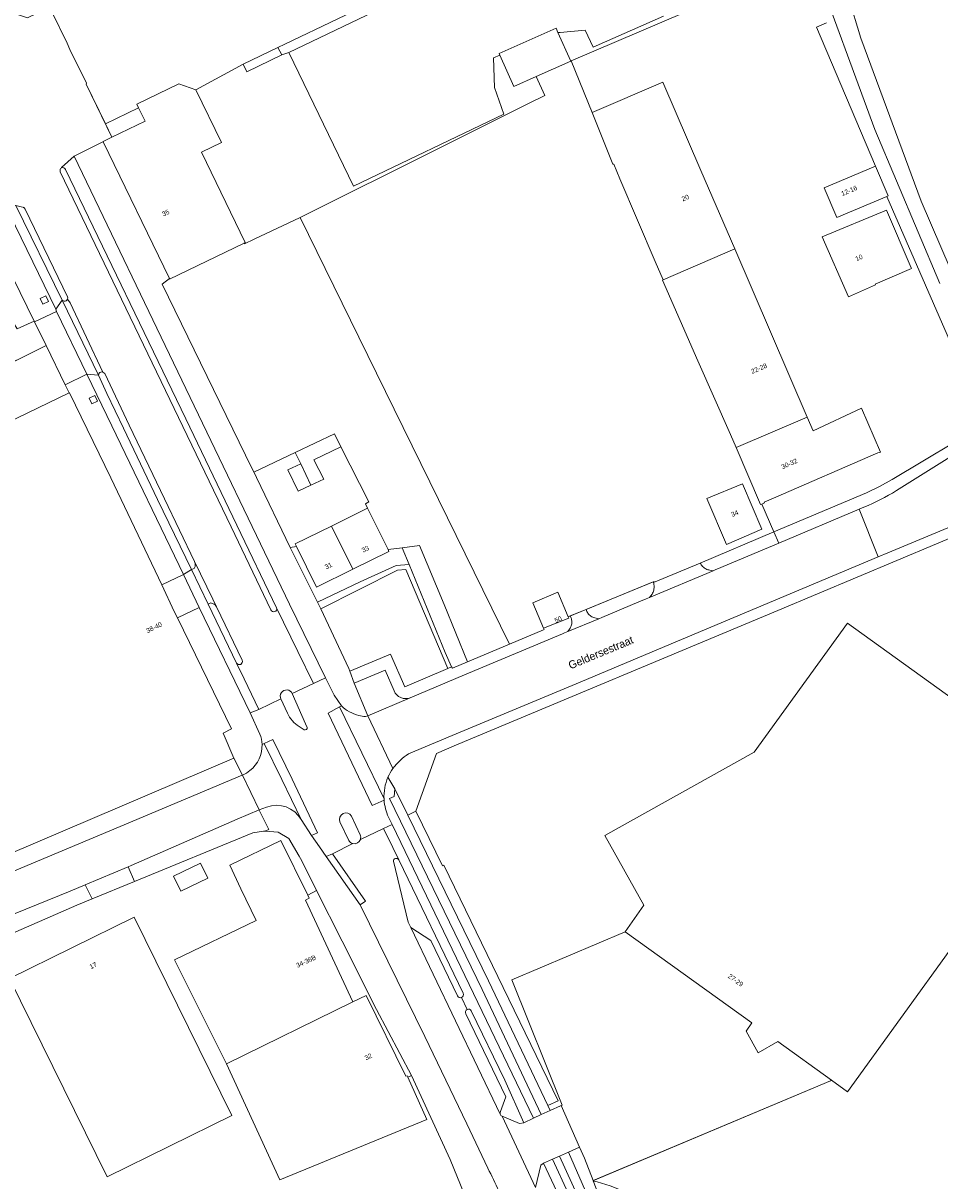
# Model space of a CAD drawing. Header units: metres. Extents: x 151448 to 154749, y 463108 to 465296.
# Tile 308 of 449: x 154155 to 154300, y 463706 to 463890. Entities that reach past the tile are written whole.
import ezdxf
from ezdxf.enums import TextEntityAlignment as Align

# ---------------------------------------------------------------- set-up
doc = ezdxf.new("R2010")
doc.units = ezdxf.units.M
for name, color, linetype, lineweight in [('B-PV-GK-BESCHOEIING-G', 253, 'Continuous', 9), ('B-PV-GR-GROENVOORZIENING-GV', 253, 'Continuous', 9), ('B-PV-IE-TERREINAFSCHEIDING_KUNSTMATIG_HEKWERK-G', 253, 'Continuous', 9), ('B-PV-IE-TERREINAFSCHEIDING_KUNSTMATIG_MUUR-G', 253, 'Continuous', 9), ('B-PV-OG-BEBOUWING-GV', 1, 'Continuous', 9), ('B-PV-OG-BEBOUWING-T18', 2, 'Continuous', 9), ('B-PV-OG-TERREIN_BEGROEID-GV', 253, 'Continuous', 9), ('B-PV-OG-TERREIN_ERF-GV', 253, 'Continuous', 9), ('B-PV-OG-TERREIN_OEVER-GV', 253, 'Continuous', 9), ('B-PV-OG-TOPOGRAFIE-T18', 2, 'Continuous', 9), ('B-PV-OG-WATER-GV', 253, 'Continuous', 9), ('B-PV-VH-OPENVERHARDING_BETONSTRAATSTEEN-GV', 253, 'Continuous', 9), ('B-PV-VH-OPENVERHARDING_STRAATBAKSTEEN-GV', 253, 'Continuous', 9), ('B-PV-VH-OPENVERHARDING_TEGEL-GV', 253, 'Continuous', 9)]:
    doc.layers.add(name, color=color, linetype=linetype, lineweight=lineweight)
doc.styles.add('Drong', font='txt', dxfattribs={"height": 1.8})

msp = doc.modelspace()

# ---------------------------------------------------------------- linework, layer by layer
at = {"layer": 'B-PV-GK-BESCHOEIING-G', "flags": 128}
msp.add_lwpolyline([(154272.089, 464000), (154272.312, 463972.512), (154272.73, 463963.856), (154273.108, 463953.857), (154273.318, 463949.483), (154274.898, 463936.959), (154277.175, 463924.136), (154279.14, 463915.855), (154281.25, 463908.772), (154284.059, 463900.593), (154287.977, 463887.625), (154297.504, 463861.743), (154303.764, 463847.234), (154308.259, 463840.657)], dxfattribs=at)
at = {"layer": 'B-PV-GR-GROENVOORZIENING-GV', "flags": 128}
for points in [[(154157.765, 463846.298), (154158.199, 463845.397), (154159.1, 463845.831), (154158.666, 463846.732)], [(154165.526, 463830.46), (154165.959, 463829.559), (154166.86, 463829.993), (154166.427, 463830.894)]]:
    msp.add_lwpolyline(points, close=True, dxfattribs=at)
at = {"layer": 'B-PV-IE-TERREINAFSCHEIDING_KUNSTMATIG_HEKWERK-G', "flags": 128}
for points in [[(154169.125, 463871.887), (154165.053, 463880.313), (154165.1, 463880.464), (154162.473, 463885.806)], [(154130.602, 463824.892), (154158.693, 463838.836)], [(154209.7, 463813.025), (154209.348, 463813.736), (154209.878, 463814.002), (154205.463, 463822.747)], [(154191.65, 463818.736), (154198.203, 463821.849)], [(154283.127, 463722.148), (154245.434, 463706.252)]]:
    msp.add_lwpolyline(points, dxfattribs=at)
at = {"layer": 'B-PV-IE-TERREINAFSCHEIDING_KUNSTMATIG_HEKWERK-G'}
msp.add_lwpolyline([(154255.357, 463700.83, 0.1477362), (154245.434, 463706.252)], format="xyb", dxfattribs=at)
at = {"layer": 'B-PV-IE-TERREINAFSCHEIDING_KUNSTMATIG_MUUR-G', "flags": 128}
msp.add_lwpolyline([(154255.149, 463801.378), (154241.531, 463795.772)], dxfattribs=at)
at = {"layer": 'B-PV-OG-BEBOUWING-GV', "flags": 128}
for points in [[(154239.909, 463888.508), (154239.606, 463889.19), (154230.563, 463885.174), (154230.662, 463884.952), (154232.886, 463879.942), (154236.471, 463881.534), (154241.929, 463883.958)], [(154132.863, 463862.262), (154129.355, 463869.34), (154128.897, 463870.306), (154128.323, 463871.517), (154122.857, 463882.623), (154122.553, 463883.24), (154089.525, 463867.374), (154089.491, 463867.358), (154089.779, 463866.751), (154107.797, 463828.748), (154111.124, 463821.894), (154127.827, 463830.001), (154144.46, 463838.075), (154144.305, 463838.421), (154153.419, 463842.6), (154154.085, 463841.464), (154156.81, 463842.703), (154149.03, 463858.532), (154137.493, 463852.919), (154136.637, 463854.647)], [(154182.444, 463879.438), (154179.76, 463880.374), (154173.088, 463877.15), (154173.379, 463876.547), (154174.393, 463874.449), (154169.118, 463871.901), (154167.739, 463871.234), (154167.763, 463871.185), (154178.256, 463849.467), (154178.298, 463849.381), (154190.135, 463855.095), (154190.302, 463855.176), (154183.365, 463869.535), (154186.513, 463871.065)], [(154256.571, 463849.248), (154267.945, 463854.212), (154262.584, 463866.647), (154256.557, 463880.626), (154245.314, 463875.815), (154248.611, 463867.623), (154248.773, 463867.65), (154249.746, 463865.298), (154255.338, 463852.162)], [(154284.154, 463859.144), (154292.059, 463862.494), (154292.281, 463862.588), (154290.276, 463867.319), (154282.149, 463863.875)], [(154290.275, 463848.461), (154290.217, 463848.598), (154295.972, 463851.05), (154295.924, 463851.163), (154292.007, 463860.326), (154281.844, 463856.111), (154286.005, 463846.584)], [(154256.571, 463849.248), (154256.508, 463849.22), (154262.071, 463836.42), (154267.264, 463824.728), (154268.162, 463822.641), (154279.423, 463827.487), (154267.945, 463854.212)], [(154162.351, 463831.323), (154134.14, 463817.654), (154137.867, 463810.004), (154120.997, 463801.923), (154140.77, 463760.646), (154140.456, 463760.491), (154143.56, 463754.18), (154188.459, 463773.346), (154186.782, 463777.307), (154188.103, 463777.981), (154179.539, 463795.6), (154179.031, 463796.645), (154177.043, 463800.833), (154168.965, 463817.849), (154162.413, 463831.353)], [(154279.423, 463827.487), (154268.162, 463822.641), (154272.053, 463813.599), (154272.263, 463813.682), (154272.697, 463813.853), (154272.638, 463814), (154274.096, 463814.633), (154290.674, 463821.799), (154290.951, 463821.88), (154291.075, 463821.931), (154288.047, 463828.892), (154280.368, 463825.286)], [(154199.093, 463820.039), (154200.71, 463816.678), (154202.737, 463817.637), (154201.169, 463820.715), (154205.463, 463822.747), (154204.46, 463824.82), (154198.203, 463821.849)], [(154199.093, 463820.039), (154197.046, 463819.09), (154198.682, 463815.718), (154200.71, 463816.678)], [(154266.646, 463807.275), (154272.27, 463809.674), (154269.197, 463816.878), (154263.536, 463814.568)], [(154207.35, 463803.329), (154213.097, 463806.164), (154212.96, 463806.441), (154212.227, 463807.92), (154209.7, 463813.025), (154203.963, 463810.184)], [(154203.963, 463810.184), (154198.226, 463807.343), (154198.414, 463806.963), (154201.604, 463800.494), (154207.35, 463803.329)], [(154241.531, 463795.772), (154239.868, 463799.663), (154235.922, 463798.015), (154237.63, 463794), (154241.624, 463795.555)], [(154283.292, 463722.218), (154285.86, 463720.366), (154311.041, 463755.308), (154313.842, 463753.289), (154313.768, 463753.186), (154310.902, 463749.159), (154324.387, 463739.481), (154331.037, 463748.75), (154331.241, 463749.004), (154331.77, 463751.362), (154330.066, 463752.589), (154333.661, 463757.579), (154319.868, 463767.517), (154321.154, 463769.302), (154285.818, 463794.774), (154271.044, 463774.311), (154247.335, 463761.065), (154253.547, 463750.01), (154250.556, 463745.795), (154270.644, 463731.326), (154269.744, 463730.03), (154271.649, 463726.587), (154274.784, 463728.352)], [(154187.296, 463724.83), (154207.34, 463734.652), (154199.824, 463750.804), (154200.443, 463751.097), (154200.202, 463751.587), (154195.93, 463760.29), (154187.819, 463756.329), (154189.605, 463752.614), (154192.027, 463747.577), (154179.091, 463741.307), (154187.053, 463725.36)], [(154183.182, 463756.685), (154178.918, 463754.628), (154180.084, 463752.212), (154184.348, 463754.27)], [(154168.377, 463706.873), (154188.156, 463716.602), (154172.675, 463748.076), (154152.896, 463738.348)], [(154216.083, 463722.688), (154215.975, 463722.929), (154215.791, 463722.852), (154209.5, 463735.651), (154207.34, 463734.652), (154187.296, 463724.83), (154195.758, 463706.393), (154219.096, 463715.989)]]:
    msp.add_lwpolyline(points, close=True, dxfattribs=at)
at = {"layer": 'B-PV-OG-TERREIN_BEGROEID-GV', "flags": 128}
for points in [[(154300.49, 463848.659), (154290.184, 463873.135), (154280.158, 463900.366)], [(154256.665, 463891.098), (154245.477, 463886.2), (154244.246, 463888.88), (154240.249, 463888.537), (154239.909, 463888.508), (154241.929, 463883.958), (154242.019, 463884.002), (154278.35, 463899.558)], [(154282.524, 463890.056), (154280.94, 463889.351), (154290.276, 463867.319), (154292.281, 463862.588), (154292.059, 463862.494), (154307.786, 463826.48)], [(154195.275, 463797.199), (154188.977, 463810.334), (154180.857, 463827.215), (154161.773, 463866.799)], [(154160.949, 463866.423), (154188.07, 463810.049), (154194.375, 463796.883)], [(154154.942, 463860.817), (154153.916, 463861.081), (154161.251, 463846.035)], [(154162.111, 463846.568), (154155.369, 463860.495)], [(154167.014, 463834.153), (154168.306, 463831.24), (154170.995, 463825.726), (154176.394, 463814.397), (154181.777, 463803.267), (154182.191, 463803.45), (154182.325, 463803.764)], [(154182.245, 463804.578), (154177.501, 463814.485), (154171.884, 463826.204), (154167.997, 463834.392)], [(154185.196, 463797.862), (154184.823, 463797.972), (154184.428, 463797.765), (154188.921, 463788.441)], [(154189.787, 463788.872), (154185.727, 463797.363)], [(154213.799, 463756.972), (154216.141, 463747.324), (154216.544, 463746.444), (154219.725, 463744.414), (154223.949, 463735.598)], [(154224.856, 463736.024), (154214.636, 463757.206)], [(154225.291, 463732.769), (154231.658, 463719.599), (154230.78, 463717.244)], [(154231.028, 463716.51), (154233.801, 463715.368), (154234.511, 463715.441), (154231.451, 463722.214), (154226.16, 463733.249)], [(154244.329, 463687.097), (154247.701, 463685.791), (154247.825, 463685.84), (154245.763, 463690.856), (154243.791, 463695.515), (154240.151, 463703.648), (154237.63, 463709.044), (154237.54, 463709.003), (154237.187, 463708.761), (154236.328, 463705.187)]]:
    msp.add_lwpolyline(points, dxfattribs=at)
at = {"layer": 'B-PV-OG-TERREIN_BEGROEID-GV'}
for points in [[(154160.915, 463866.747, 0.0788416), (154160.904, 463866.582)], [(154160.997, 463866.929, 0.0895414), (154160.915, 463866.747)], [(154161.135, 463867.072, 0.0961186), (154160.997, 463866.929)], [(154161.488, 463867.058, 0.209639), (154161.135, 463867.072)], [(154161.773, 463866.799, 0.2059394), (154161.488, 463867.058)], [(154160.904, 463866.582, 0.0806429), (154160.949, 463866.423)], [(154155.161, 463860.724, 0.0785336), (154155.056, 463860.782)], [(154155.277, 463860.62, 0.063944), (154155.161, 463860.724)], [(154155.369, 463860.495, 0.0682492), (154155.277, 463860.62)], [(154162.098, 463846.21, 0.1759486), (154162.111, 463846.568)], [(154161.251, 463846.035, 0.1764248), (154161.541, 463845.878)], [(154161.541, 463845.878, 0.172635), (154161.865, 463845.938)], [(154161.865, 463845.938, 0.1801938), (154162.098, 463846.21)], [(154167.116, 463834.44, 0.1671823), (154167.014, 463834.153)], [(154167.367, 463834.614, 0.1617352), (154167.116, 463834.44)], [(154167.718, 463834.605, 0.1566654), (154167.367, 463834.614)], [(154167.997, 463834.392, 0.1589496), (154167.718, 463834.605)], [(154182.325, 463803.764, 0.1474448), (154182.245, 463804.578)], [(154185.727, 463797.363, 0.1592507), (154185.196, 463797.862)], [(154194.375, 463796.883, 0.9688302), (154195.275, 463797.199)], [(154188.921, 463788.441, 0.9828934), (154189.787, 463788.872)], [(154214.636, 463757.206, 0.7763602), (154213.799, 463756.972)], [(154223.949, 463735.598, 0.4101874), (154224.608, 463735.344)], [(154224.608, 463735.344, 0.429178), (154224.856, 463736.024)], [(154225.499, 463733.448, 0.4155702), (154225.291, 463732.769)], [(154226.16, 463733.249, 0.4133497), (154225.499, 463733.448)], [(154230.78, 463717.244, 0.2194746), (154230.737, 463716.82)], [(154230.737, 463716.82, 0.2179108), (154231.028, 463716.51)]]:
    msp.add_lwpolyline(points, format="xyb", dxfattribs=at)
at = {"layer": 'B-PV-OG-TERREIN_BEGROEID-GV', "flags": 128}
for points in [[(154216.29, 463804.056), (154214.218, 463803.912), (154208.499, 463801.317), (154201.77, 463798.116), (154202.298, 463797.019), (154214.453, 463803.201), (154215.785, 463803.288), (154222.425, 463787.561), (154223.028, 463787.814), (154222.019, 463790.101)], [(154202.298, 463797.019), (154206.702, 463787.564), (154206.894, 463787.138), (154213.352, 463789.857), (154215.586, 463784.687), (154222.425, 463787.561), (154215.785, 463803.288), (154214.453, 463803.201)], [(154238.661, 463717.405), (154238.286, 463718.195), (154228.884, 463738.015), (154216.079, 463764.287), (154214.045, 463768.46), (154213.921, 463767.237), (154213.199, 463766.941), (154227.868, 463736.629), (154237.252, 463716.758)], [(154239.928, 463718.933), (154230.39, 463738.662), (154221.793, 463756.363), (154221.562, 463756.265), (154217.353, 463764.908), (154216.079, 463764.287), (154228.884, 463738.015), (154238.286, 463718.195)], [(154241.561, 463710.791), (154240.141, 463710.161), (154244.076, 463701.57), (154245.51, 463698.287), (154246.711, 463695.538), (154248.864, 463690.597), (154250.011, 463687.907), (154250.42, 463686.945), (154251.657, 463687.471), (154251.271, 463688.384), (154250.132, 463691.077), (154247.992, 463696.023), (154246.794, 463698.773)], [(154253.416, 463688.219), (154249.361, 463698.038), (154247.214, 463703.025), (154246.833, 463702.875), (154245.513, 463706.235), (154245.496, 463706.278), (154244.094, 463709.847), (154243.331, 463711.577), (154241.561, 463710.791), (154246.794, 463698.773), (154247.992, 463696.023), (154250.132, 463691.077), (154251.271, 463688.384), (154251.657, 463687.471)]]:
    msp.add_lwpolyline(points, close=True, dxfattribs=at)
at = {"layer": 'B-PV-OG-TERREIN_ERF-GV', "flags": 128}
for points in [[(154142.986, 463953.225), (154165.828, 463905.532), (154155.252, 463900.426), (154159.111, 463892.497), (154159.383, 463891.938), (154159.534, 463891.891), (154162.057, 463886.846), (154162.473, 463885.806), (154165.1, 463880.464), (154165.053, 463880.313), (154168.096, 463874.016), (154173.379, 463876.547)], [(154173.379, 463876.547), (154173.088, 463877.15), (154179.76, 463880.374), (154182.444, 463879.438), (154189.983, 463883.501), (154195.471, 463886.144), (154196.577, 463886.7), (154221.782, 463898.815)], [(154221.782, 463898.815), (154196.577, 463886.7), (154195.471, 463886.144), (154196.088, 463884.958), (154197.221, 463885.355), (154222.971, 463897.731), (154223.2, 463898.023), (154223.17, 463898.342)], [(154278.35, 463899.558), (154242.019, 463884.002), (154245.314, 463875.815), (154256.557, 463880.626), (154262.584, 463866.647), (154267.945, 463854.212), (154279.423, 463827.487), (154280.368, 463825.286), (154288.047, 463828.892), (154291.075, 463821.931), (154290.951, 463821.88), (154290.674, 463821.799), (154274.096, 463814.633), (154272.638, 463814), (154272.697, 463813.853), (154272.263, 463813.682), (154274.179, 463809.246), (154288.873, 463815.479), (154290.932, 463816.475), (154292.953, 463817.547), (154307.786, 463826.48), (154292.059, 463862.494), (154284.154, 463859.144), (154282.149, 463863.875), (154290.276, 463867.319), (154280.94, 463889.351), (154282.524, 463890.056)], [(154222.971, 463897.731), (154197.221, 463885.355), (154207.443, 463864.154), (154231.308, 463875.566), (154229.851, 463879.801), (154229.666, 463884.51), (154230.662, 463884.952), (154230.563, 463885.174), (154239.606, 463889.19), (154239.909, 463888.508), (154240.249, 463888.537), (154244.246, 463888.88), (154245.477, 463886.2), (154256.665, 463891.098)], [(154312.541, 463812.659), (154274.809, 463796.765), (154223.427, 463775.279), (154220.637, 463774.073), (154217.353, 463764.908), (154221.562, 463756.265), (154221.793, 463756.363), (154230.39, 463738.662), (154239.928, 463718.933), (154238.286, 463718.195), (154238.661, 463717.405), (154240.302, 463718.159), (154240.405, 463718.206), (154240.555, 463718.275), (154232.573, 463738.158), (154250.556, 463745.795), (154253.547, 463750.01), (154247.335, 463761.065), (154271.044, 463774.311), (154285.818, 463794.774), (154321.154, 463769.302)], [(154226.638, 463700.138), (154222.809, 463709.613), (154216.669, 463722.966), (154216.083, 463722.688), (154219.096, 463715.989), (154195.758, 463706.393), (154187.296, 463724.83), (154187.053, 463725.36), (154179.091, 463741.307), (154192.027, 463747.577), (154189.605, 463752.614), (154187.819, 463756.329), (154195.93, 463760.29), (154200.202, 463751.587), (154201.617, 463752.325), (154199.267, 463757.048), (154198.855, 463757.758), (154197.218, 463760.576), (154195.489, 463761.619), (154193.374, 463761.73), (154193.177, 463761.741), (154191.482, 463761.488), (154172.715, 463753.78), (154165.986, 463751.017), (154163.581, 463750.029), (154151.276, 463744.687)], [(154311.041, 463755.308), (154285.86, 463720.366), (154283.292, 463722.218), (154283.127, 463722.148), (154245.496, 463706.278), (154245.513, 463706.235)]]:
    msp.add_lwpolyline(points, dxfattribs=at)
for points in [[(154182.444, 463879.438), (154186.513, 463871.065), (154183.365, 463869.535), (154190.302, 463855.176), (154190.135, 463855.095), (154190.192, 463854.986), (154191.709, 463855.701), (154199.011, 463859.142), (154220.929, 463870.096), (154235.338, 463877.296), (154237.806, 463878.527), (154236.471, 463881.534), (154232.886, 463879.942), (154230.662, 463884.952), (154229.666, 463884.51), (154229.851, 463879.801), (154231.308, 463875.566), (154207.443, 463864.154), (154197.221, 463885.355), (154196.088, 463884.958), (154190.547, 463882.292), (154189.983, 463883.501)], [(154196.088, 463884.958), (154195.471, 463886.144), (154189.983, 463883.501), (154190.547, 463882.292)], [(154255.037, 463801.225), (154262.472, 463804.31), (154262.485, 463804.315), (154274.179, 463809.246), (154272.263, 463813.682), (154272.053, 463813.599), (154268.162, 463822.641), (154267.264, 463824.728), (154262.071, 463836.42), (154256.508, 463849.22), (154256.571, 463849.248), (154255.338, 463852.162), (154249.746, 463865.298), (154248.773, 463867.65), (154248.611, 463867.623), (154245.314, 463875.815), (154242.019, 463884.002), (154241.929, 463883.958), (154236.471, 463881.534), (154237.806, 463878.527), (154235.338, 463877.296), (154220.929, 463870.096), (154199.011, 463859.142), (154208.311, 463840.17), (154232.203, 463791.428), (154237.603, 463793.709), (154237.731, 463793.763), (154237.63, 463794), (154235.922, 463798.015), (154239.868, 463799.663), (154241.531, 463795.772), (154241.856, 463795.906), (154244.364, 463796.938), (154255.001, 463801.317)], [(154168.096, 463874.016), (154169.118, 463871.901), (154174.393, 463874.449), (154173.379, 463876.547)], [(154158.693, 463838.836), (154156.856, 463842.609), (154156.81, 463842.703), (154154.085, 463841.464), (154153.419, 463842.6), (154144.305, 463838.421), (154144.46, 463838.075), (154127.827, 463830.001), (154111.124, 463821.894), (154107.797, 463828.748), (154089.779, 463866.751), (154080.264, 463862.189), (154082.797, 463856.976), (154086.603, 463850.73), (154092.749, 463837.97), (154101.443, 463819.457), (154103.874, 463820.632), (154105.307, 463817.667), (154106.605, 463818.295), (154108.434, 463814.512), (154130.245, 463825.031), (154130.465, 463825.137), (154130.588, 463824.885)], [(154290.275, 463848.461), (154286.005, 463846.584), (154281.844, 463856.111), (154292.007, 463860.326), (154295.924, 463851.163), (154295.972, 463851.05), (154290.217, 463848.598)], [(154212.96, 463806.441), (154215.167, 463806.733), (154217.953, 463807.103), (154221.874, 463797.741), (154225.556, 463788.621), (154232.203, 463791.428), (154208.311, 463840.17), (154199.011, 463859.142), (154191.709, 463855.701), (154190.192, 463854.986), (154190.135, 463855.095), (154178.298, 463849.381), (154178.256, 463849.467), (154177.123, 463848.552), (154190.336, 463821.414), (154192.067, 463817.886), (154197.43, 463806.8), (154198.414, 463806.963), (154198.226, 463807.343), (154203.963, 463810.184), (154209.7, 463813.025), (154212.227, 463807.92)], [(154162.351, 463831.323), (154161.718, 463832.621), (154158.693, 463838.836), (154130.588, 463824.885), (154132.197, 463821.599), (154132.173, 463821.587), (154106.324, 463809.259), (154108.356, 463804.93), (154112.297, 463796.531), (154130.258, 463759.4), (154134.831, 463750.465), (154141.31, 463753.213), (154143.56, 463754.18), (154140.456, 463760.491), (154140.77, 463760.646), (154120.997, 463801.923), (154137.867, 463810.004), (154134.14, 463817.654)], [(154200.71, 463816.678), (154198.682, 463815.718), (154197.046, 463819.09), (154199.093, 463820.039), (154198.203, 463821.849), (154204.46, 463824.82), (154205.463, 463822.747), (154201.169, 463820.715), (154202.737, 463817.637)], [(154266.646, 463807.275), (154263.536, 463814.568), (154269.197, 463816.878), (154272.27, 463809.674)], [(154215.167, 463806.733), (154212.96, 463806.441), (154213.097, 463806.164), (154207.35, 463803.329), (154201.604, 463800.494), (154198.414, 463806.963), (154197.43, 463806.8), (154201.77, 463798.116), (154208.499, 463801.317), (154214.218, 463803.912), (154216.29, 463804.056)], [(154183.182, 463756.685), (154184.348, 463754.27), (154180.084, 463752.212), (154178.918, 463754.628)], [(154200.202, 463751.587), (154200.443, 463751.097), (154199.824, 463750.804), (154207.34, 463734.652), (154209.5, 463735.651), (154215.791, 463722.852), (154215.975, 463722.929), (154216.083, 463722.688), (154216.669, 463722.966), (154211.123, 463733.435), (154205.687, 463744.302), (154201.617, 463752.325)], [(154168.377, 463706.873), (154152.896, 463738.348), (154172.675, 463748.076), (154188.156, 463716.602)], [(154240.405, 463718.206), (154243.331, 463711.577), (154244.094, 463709.847), (154245.496, 463706.278), (154283.127, 463722.148), (154283.292, 463722.218), (154274.784, 463728.352), (154271.649, 463726.587), (154269.744, 463730.03), (154270.644, 463731.326), (154250.556, 463745.795), (154232.573, 463738.158), (154240.555, 463718.275)]]:
    msp.add_lwpolyline(points, close=True, dxfattribs=at)
at = {"layer": 'B-PV-OG-TERREIN_OEVER-GV', "flags": 128}
msp.add_lwpolyline([(154310.89, 463837.941), (154308.259, 463840.657), (154303.764, 463847.234), (154297.504, 463861.743), (154287.977, 463887.625), (154284.059, 463900.593), (154283.616, 463901.882), (154280.158, 463900.366), (154290.184, 463873.135), (154300.49, 463848.659)], dxfattribs=at)
at = {"layer": 'B-PV-OG-WATER-GV', "flags": 128}
msp.add_lwpolyline([(154302.139, 464031.89), (154270.133, 464031.262), (154271.548, 464021.077), (154272.099, 464016.305), (154272.087, 464000.533), (154272.089, 464000), (154272.312, 463972.512), (154272.73, 463963.856), (154273.108, 463953.857), (154273.318, 463949.483), (154274.898, 463936.959), (154277.175, 463924.136), (154279.14, 463915.855), (154281.25, 463908.772), (154283.616, 463901.882), (154284.059, 463900.593), (154287.977, 463887.625), (154297.504, 463861.743), (154303.764, 463847.234)], dxfattribs=at)
at = {"layer": 'B-PV-VH-OPENVERHARDING_BETONSTRAATSTEEN-GV', "flags": 128}
for points in [[(154161.135, 463867.072), (154163.157, 463868.912), (154167.714, 463871.161), (154167.763, 463871.185), (154167.739, 463871.234), (154169.118, 463871.901), (154168.096, 463874.016), (154165.053, 463880.313), (154165.1, 463880.464), (154162.473, 463885.806), (154162.057, 463886.846), (154159.534, 463891.891), (154159.383, 463891.938), (154159.111, 463892.497), (154155.733, 463890.828), (154153.367, 463891.632), (154151.834, 463892.152), (154148.856, 463893.163)], [(154194.375, 463796.883), (154188.07, 463810.049), (154160.949, 463866.423)], [(154155.369, 463860.495), (154162.111, 463846.568)], [(154161.251, 463846.035), (154167.014, 463834.153)], [(154162.098, 463846.21), (154162.5, 463845.622), (154167.718, 463834.605)], [(154167.718, 463834.605), (154162.5, 463845.622), (154162.098, 463846.21)], [(154167.997, 463834.392), (154171.884, 463826.204), (154177.501, 463814.485), (154182.245, 463804.578), (154185.16, 463798.561), (154185.727, 463797.363), (154189.787, 463788.872)], [(154307.786, 463826.48), (154292.953, 463817.547), (154290.932, 463816.475), (154288.873, 463815.479), (154274.179, 463809.246), (154274.946, 463807.482), (154287.714, 463812.865), (154288.458, 463813.179)], [(154293.609, 463815.801), (154308.398, 463825.105), (154307.786, 463826.48)], [(154216.204, 463774.027), (154223.097, 463776.916), (154243.446, 463785.394), (154255.871, 463790.631), (154290.707, 463805.282), (154287.714, 463812.865), (154274.946, 463807.482), (154265.115, 463803.34), (154264.969, 463803.278), (154264.509, 463803.083), (154254.434, 463798.827), (154253.918, 463798.609), (154252.761, 463798.128), (154246.861, 463795.65), (154246.392, 463795.457), (154241.472, 463793.433), (154240.96, 463793.222), (154240.611, 463793.056), (154225.094, 463786.572), (154216.465, 463782.932), (154209.722, 463780.078), (154213.732, 463771.689)], [(154185.727, 463797.363), (154185.16, 463798.561), (154182.245, 463804.578)], [(154182.325, 463803.764), (154182.191, 463803.45), (154181.777, 463803.267), (154184.428, 463797.765), (154184.823, 463797.972), (154185.196, 463797.862)], [(154197.75, 463783.594), (154201.123, 463785.201), (154198.651, 463790.289), (154195.275, 463797.199)], [(154188.921, 463788.441), (154190.105, 463785.951), (154192.428, 463781.079), (154195.942, 463782.74)], [(154212.32, 463766.691), (154210.443, 463765.818), (154203.436, 463780.482), (154205.268, 463781.5), (154205.538, 463781.65), (154204.391, 463783.322), (154203.029, 463786.08), (154201.123, 463785.201), (154197.75, 463783.594), (154199.832, 463778.784), (154200.089, 463778.233)], [(154213.907, 463784.027), (154212.513, 463787.325), (154207.548, 463785.227), (154209.722, 463780.078), (154216.465, 463782.932)], [(154196.975, 463780.469), (154195.942, 463782.74), (154192.428, 463781.079), (154191.064, 463780.509), (154192.624, 463777.168)], [(154195.942, 463782.74), (154196.975, 463780.469)], [(154200.089, 463778.233), (154199.832, 463778.784), (154197.75, 463783.594)], [(154205.538, 463781.65), (154205.268, 463781.5), (154212.309, 463766.868)], [(154213.732, 463771.689), (154209.722, 463780.078), (154209.381, 463779.931)], [(154198.839, 463778.352), (154199.63, 463777.847)], [(154199.63, 463777.847), (154198.839, 463778.352)], [(154192.953, 463775.533), (154193.29, 463775.67), (154194.647, 463776.286), (154197.731, 463769.993), (154201.779, 463761.503), (154200.828, 463761.059), (154202.056, 463759.282), (154203.134, 463757.72), (154204.123, 463758.159), (154207.373, 463759.772)], [(154199.155, 463763.584), (154196.104, 463769.964), (154193.29, 463775.67), (154192.953, 463775.533)], [(154150.066, 463747.216), (154162.497, 463752.234), (154164.914, 463753.253), (154171.7, 463756.114), (154172.177, 463756.315), (154189.034, 463763.653), (154192.494, 463765.112), (154189.859, 463770.653), (154189.799, 463770.625), (154170.437, 463762.491), (154144.82, 463751.739)], [(154189.859, 463770.653), (154192.494, 463765.112), (154193.687, 463765.585)], [(154193.687, 463765.585), (154192.494, 463765.112), (154192.501, 463765.097), (154194.053, 463761.995), (154193.374, 463761.73), (154195.489, 463761.619), (154197.218, 463760.576), (154198.855, 463757.758), (154199.267, 463757.048), (154201.617, 463752.325), (154205.687, 463744.302), (154211.123, 463733.435), (154216.669, 463722.966), (154222.809, 463709.613), (154226.638, 463700.138)], [(154208.513, 463761.169), (154207.136, 463764.141)], [(154207.136, 463764.141), (154208.513, 463761.169)], [(154212.223, 463762.187), (154213.585, 463762.835), (154213.007, 463763.996)], [(154228.798, 463708.252), (154225.455, 463715.311), (154218.809, 463729.149), (154208.514, 463750.05), (154203.134, 463757.72), (154202.056, 463759.282), (154200.828, 463761.059), (154199.155, 463763.584)], [(154205.308, 463763.243), (154206.716, 463760.277)], [(154206.716, 463760.277), (154205.308, 463763.243)], [(154208.557, 463760.443), (154212.223, 463762.187)], [(154214.636, 463757.206), (154213.687, 463759.16), (154212.223, 463762.187), (154208.557, 463760.443)], [(154207.373, 463759.772), (154204.123, 463758.159), (154209.371, 463750.664), (154208.514, 463750.05), (154218.809, 463729.149), (154225.455, 463715.311), (154228.798, 463708.252)], [(154230.737, 463716.82), (154216.544, 463746.444), (154216.141, 463747.324), (154213.799, 463756.972)], [(154223.949, 463735.598), (154219.725, 463744.414), (154216.544, 463746.444), (154230.737, 463716.82)], [(154225.499, 463733.448), (154224.608, 463735.344)], [(154230.78, 463717.244), (154231.658, 463719.599), (154225.291, 463732.769)], [(154236.328, 463705.187), (154231.028, 463716.51)]]:
    msp.add_lwpolyline(points, dxfattribs=at)
at = {"layer": 'B-PV-VH-OPENVERHARDING_BETONSTRAATSTEEN-GV'}
for points in [[(154160.904, 463866.582, -0.0788416), (154160.915, 463866.747)], [(154160.915, 463866.747, -0.0895414), (154160.997, 463866.929)], [(154160.997, 463866.929, -0.0961186), (154161.135, 463867.072)], [(154160.949, 463866.423, -0.0806429), (154160.904, 463866.582)], [(154155.056, 463860.782, -0.0785336), (154155.161, 463860.724)], [(154155.161, 463860.724, -0.063944), (154155.277, 463860.62)], [(154155.277, 463860.62, -0.0682492), (154155.369, 463860.495)], [(154162.111, 463846.568, -0.1759486), (154162.098, 463846.21)], [(154161.541, 463845.878, -0.1764248), (154161.251, 463846.035)], [(154161.865, 463845.938, -0.172635), (154161.541, 463845.878)], [(154162.098, 463846.21, -0.1801938), (154161.865, 463845.938)], [(154167.014, 463834.153, -0.1671823), (154167.116, 463834.44)], [(154167.116, 463834.44, -0.1617352), (154167.367, 463834.614)], [(154167.367, 463834.614, -0.1566654), (154167.718, 463834.605)], [(154167.718, 463834.605, -0.1589496), (154167.997, 463834.392)], [(154288.458, 463813.179, 0.0395379), (154293.609, 463815.801)], [(154182.245, 463804.578, -0.1474448), (154182.325, 463803.764)], [(154185.196, 463797.862, -0.1592507), (154185.727, 463797.363)], [(154195.275, 463797.199, -0.9688302), (154194.375, 463796.883)], [(154189.787, 463788.872, -0.9828934), (154188.921, 463788.441)], [(154197.75, 463783.594, 1.002236), (154195.942, 463782.74)], [(154195.942, 463782.74, -1.002236), (154197.75, 463783.594)], [(154216.465, 463782.932, -0.4131472), (154213.907, 463784.027)], [(154196.975, 463780.469, 0.1333717), (154198.839, 463778.352)], [(154198.839, 463778.352, -0.1333717), (154196.975, 463780.469)], [(154208.302, 463780.114, -0.1265512), (154205.538, 463781.65)], [(154209.381, 463779.931, -0.0434105), (154208.302, 463780.114)], [(154192.624, 463777.168, -0.0837249), (154192.953, 463775.533)], [(154199.63, 463777.847, 0.6616106), (154200.089, 463778.233)], [(154200.089, 463778.233, -0.6616106), (154199.63, 463777.847)], [(154192.953, 463775.533, -0.2370599), (154191.038, 463771.361)], [(154213.732, 463771.689, -0.0968874), (154216.204, 463774.027)], [(154191.038, 463771.361, -0.0682132), (154189.859, 463770.653)], [(154212.934, 463770.333, -0.0444703), (154213.732, 463771.689)], [(154212.309, 463766.868, -0.1139846), (154212.934, 463770.333)], [(154193.687, 463765.585, -0.3674583), (154199.155, 463763.584)], [(154199.155, 463763.584, 0.3674583), (154193.687, 463765.585)], [(154213.007, 463763.996, -0.0900831), (154212.32, 463766.691)], [(154207.136, 463764.141, 0.939833), (154205.308, 463763.243)], [(154205.308, 463763.243, -0.939833), (154207.136, 463764.141)], [(154206.716, 463760.277, 0.2184532), (154207.373, 463759.772)], [(154207.373, 463759.772, -0.2184532), (154206.716, 463760.277)], [(154207.373, 463759.772, 0.390905), (154208.557, 463760.443)], [(154208.557, 463760.443, -0.390905), (154207.373, 463759.772)], [(154208.557, 463760.443, 0.1873077), (154208.513, 463761.169)], [(154208.513, 463761.169, -0.1873077), (154208.557, 463760.443)], [(154213.799, 463756.972, -0.7763602), (154214.636, 463757.206)], [(154224.608, 463735.344, -0.4101874), (154223.949, 463735.598)], [(154225.291, 463732.769, -0.4155702), (154225.499, 463733.448)], [(154230.737, 463716.82, -0.2194746), (154230.78, 463717.244)], [(154231.028, 463716.51, -0.2179108), (154230.737, 463716.82)], [(154232.194, 463701.015, 0.0044209), (154228.798, 463708.252)], [(154228.798, 463708.252, -0.0044209), (154232.194, 463701.015)]]:
    msp.add_lwpolyline(points, format="xyb", dxfattribs=at)
at = {"layer": 'B-PV-VH-OPENVERHARDING_BETONSTRAATSTEEN-GV', "flags": 128}
for points in [[(154161.251, 463846.035), (154160.229, 463844.587), (154160.351, 463844.265), (154165.141, 463834.281), (154167.014, 463834.153)], [(154161.718, 463832.621), (154165.141, 463834.281), (154160.351, 463844.265), (154156.856, 463842.609), (154158.693, 463838.836)], [(154262.472, 463804.31), (154255.037, 463801.225), (154255.089, 463801.059), (154255.127, 463800.889), (154255.151, 463800.717), (154255.16, 463800.544), (154255.155, 463800.37), (154255.135, 463800.197), (154255.102, 463800.027), (154255.054, 463799.859), (154254.992, 463799.697), (154254.917, 463799.54), (154254.829, 463799.39), (154254.434, 463798.827), (154264.509, 463803.083), (154263.999, 463803.181), (154263.837, 463803.212), (154263.679, 463803.256), (154263.525, 463803.313), (154263.376, 463803.382), (154263.234, 463803.464), (154263.098, 463803.557), (154262.971, 463803.661), (154262.853, 463803.774), (154262.745, 463803.898), (154262.647, 463804.03), (154262.56, 463804.169)], [(154179.539, 463795.6), (154182.987, 463797.275), (154180.468, 463802.505), (154177.043, 463800.833), (154179.031, 463796.645)], [(154244.364, 463796.938), (154241.856, 463795.906), (154241.993, 463795.581), (154242.041, 463795.435), (154242.076, 463795.285), (154242.099, 463795.132), (154242.109, 463794.979), (154242.106, 463794.824), (154242.091, 463794.671), (154242.063, 463794.52), (154242.022, 463794.371), (154241.969, 463794.226), (154241.904, 463794.087), (154241.828, 463793.953), (154241.472, 463793.433), (154246.392, 463795.457), (154245.728, 463795.604), (154245.572, 463795.653), (154245.42, 463795.715), (154245.273, 463795.791), (154245.134, 463795.878), (154245.003, 463795.977), (154244.881, 463796.088), (154244.769, 463796.208), (154244.668, 463796.337), (154244.578, 463796.475), (154244.501, 463796.62)], [(154212.309, 463766.868), (154205.268, 463781.5), (154203.436, 463780.482), (154210.443, 463765.818), (154212.32, 463766.691)], [(154199.155, 463763.584), (154200.828, 463761.059), (154201.779, 463761.503), (154197.731, 463769.993), (154194.647, 463776.286), (154193.29, 463775.67), (154196.104, 463769.964)], [(154204.123, 463758.159), (154203.134, 463757.72), (154208.514, 463750.05), (154209.371, 463750.664)], [(154234.511, 463715.441), (154233.801, 463715.368), (154231.028, 463716.51), (154236.328, 463705.187), (154237.187, 463708.761), (154237.54, 463709.003), (154237.63, 463709.044), (154239.052, 463709.677), (154240.141, 463710.161), (154241.561, 463710.791), (154243.331, 463711.577), (154240.405, 463718.206), (154240.302, 463718.159), (154238.661, 463717.405), (154237.252, 463716.758), (154236.035, 463716.178)]]:
    msp.add_lwpolyline(points, close=True, dxfattribs=at)
at = {"layer": 'B-PV-VH-OPENVERHARDING_STRAATBAKSTEEN-GV', "flags": 128}
for points in [[(154288.458, 463813.179), (154287.714, 463812.865), (154290.707, 463805.282), (154292.257, 463805.934), (154303.66, 463810.712), (154310.172, 463813.466), (154317.031, 463821.785), (154311.276, 463826.321)], [(154308.398, 463825.105), (154293.609, 463815.801)]]:
    msp.add_lwpolyline(points, dxfattribs=at)
at = {"layer": 'B-PV-VH-OPENVERHARDING_STRAATBAKSTEEN-GV'}
msp.add_lwpolyline([(154293.609, 463815.801, -0.0395379), (154288.458, 463813.179)], format="xyb", dxfattribs=at)
at = {"layer": 'B-PV-VH-OPENVERHARDING_STRAATBAKSTEEN-GV', "flags": 128}
msp.add_lwpolyline([(154172.715, 463753.78), (154171.7, 463756.114), (154164.914, 463753.253), (154165.986, 463751.017)], close=True, dxfattribs=at)
at = {"layer": 'B-PV-VH-OPENVERHARDING_TEGEL-GV', "flags": 128}
for points in [[(154209.381, 463779.931), (154209.722, 463780.078), (154207.548, 463785.227), (154206.894, 463787.138), (154206.702, 463787.564), (154202.298, 463797.019), (154201.77, 463798.116), (154197.43, 463806.8), (154192.067, 463817.886), (154190.336, 463821.414), (154177.123, 463848.552), (154178.256, 463849.467), (154167.763, 463871.185), (154167.714, 463871.161), (154163.157, 463868.912)], [(154203.029, 463786.08), (154197.331, 463797.8), (154163.157, 463868.912), (154161.135, 463867.072)], [(154163.157, 463868.912), (154197.331, 463797.8), (154203.029, 463786.08), (154204.391, 463783.322), (154205.538, 463781.65)], [(154161.773, 463866.799), (154180.857, 463827.215), (154188.977, 463810.334), (154195.275, 463797.199), (154198.651, 463790.289), (154201.123, 463785.201), (154203.029, 463786.08)], [(154212.934, 463770.333), (154214.045, 463768.46), (154216.079, 463764.287), (154217.353, 463764.908), (154220.637, 463774.073), (154223.427, 463775.279), (154274.809, 463796.765), (154312.541, 463812.659), (154310.172, 463813.466), (154303.66, 463810.712), (154292.257, 463805.934), (154290.707, 463805.282), (154255.871, 463790.631), (154243.446, 463785.394), (154223.097, 463776.916), (154216.204, 463774.027)], [(154191.064, 463780.509), (154182.987, 463797.275), (154179.539, 463795.6), (154188.103, 463777.981), (154186.782, 463777.307), (154188.459, 463773.346), (154189.859, 463770.653)], [(154216.465, 463782.932), (154225.094, 463786.572), (154240.611, 463793.056), (154240.96, 463793.222), (154241.472, 463793.433), (154241.828, 463793.953), (154241.904, 463794.087), (154241.969, 463794.226), (154242.022, 463794.371), (154242.063, 463794.52), (154242.091, 463794.671), (154242.106, 463794.824), (154242.109, 463794.979), (154242.099, 463795.132), (154242.076, 463795.285), (154242.041, 463795.435), (154241.993, 463795.581), (154241.856, 463795.906), (154241.531, 463795.772), (154241.624, 463795.555), (154237.63, 463794), (154237.731, 463793.763), (154237.603, 463793.709), (154232.203, 463791.428), (154225.556, 463788.621), (154223.185, 463787.618), (154223.028, 463787.814), (154222.425, 463787.561), (154215.586, 463784.687), (154213.352, 463789.857), (154206.894, 463787.138), (154207.548, 463785.227)], [(154207.548, 463785.227), (154212.513, 463787.325), (154213.907, 463784.027)], [(154192.624, 463777.168), (154191.064, 463780.509)], [(154213.007, 463763.996), (154213.585, 463762.835), (154236.035, 463716.178), (154237.252, 463716.758), (154227.868, 463736.629), (154213.199, 463766.941), (154213.921, 463767.237), (154214.045, 463768.46), (154212.934, 463770.333)], [(154212.309, 463766.868), (154212.32, 463766.691)], [(154234.511, 463715.441), (154236.035, 463716.178), (154213.585, 463762.835), (154212.223, 463762.187), (154213.687, 463759.16), (154214.636, 463757.206), (154224.856, 463736.024)], [(154224.608, 463735.344), (154225.499, 463733.448)], [(154226.16, 463733.249), (154231.451, 463722.214), (154234.511, 463715.441)]]:
    msp.add_lwpolyline(points, dxfattribs=at)
at = {"layer": 'B-PV-VH-OPENVERHARDING_TEGEL-GV'}
for points in [[(154161.135, 463867.072, -0.209639), (154161.488, 463867.058)], [(154161.488, 463867.058, -0.2059394), (154161.773, 463866.799)], [(154213.907, 463784.027, 0.4131472), (154216.465, 463782.932)], [(154205.538, 463781.65, 0.1265512), (154208.302, 463780.114)], [(154208.302, 463780.114, 0.0434105), (154209.381, 463779.931)], [(154192.953, 463775.533, 0.0837249), (154192.624, 463777.168)], [(154191.038, 463771.361, 0.2370599), (154192.953, 463775.533)], [(154216.204, 463774.027, 0.0968874), (154213.732, 463771.689)], [(154189.859, 463770.653, 0.0682132), (154191.038, 463771.361)], [(154213.732, 463771.689, 0.0444703), (154212.934, 463770.333)], [(154212.934, 463770.333, 0.1139846), (154212.309, 463766.868)], [(154212.32, 463766.691, 0.0900831), (154213.007, 463763.996)], [(154224.856, 463736.024, -0.429178), (154224.608, 463735.344)], [(154225.499, 463733.448, -0.4133497), (154226.16, 463733.249)]]:
    msp.add_lwpolyline(points, format="xyb", dxfattribs=at)
at = {"layer": 'B-PV-VH-OPENVERHARDING_TEGEL-GV', "flags": 128}
for points in [[(154151.969, 463861.581), (154148.447, 463859.797), (154148.899, 463858.816), (154149.03, 463858.532), (154156.81, 463842.703), (154156.856, 463842.609), (154160.351, 463844.265), (154160.229, 463844.587)], [(154153.916, 463861.081), (154151.969, 463861.581), (154160.229, 463844.587), (154161.251, 463846.035)], [(154157.765, 463846.298), (154158.666, 463846.732), (154159.1, 463845.831), (154158.199, 463845.397)], [(154165.141, 463834.281), (154161.718, 463832.621), (154162.351, 463831.323), (154162.413, 463831.353), (154168.965, 463817.849), (154177.043, 463800.833), (154180.468, 463802.505), (154169.108, 463826.085)], [(154181.777, 463803.267), (154176.394, 463814.397), (154170.995, 463825.726), (154168.306, 463831.24), (154167.014, 463834.153), (154165.141, 463834.281), (154169.108, 463826.085), (154180.468, 463802.505)], [(154165.526, 463830.46), (154166.427, 463830.894), (154166.86, 463829.993), (154165.959, 463829.559)], [(154262.472, 463804.31), (154262.56, 463804.169), (154262.647, 463804.03), (154262.745, 463803.898), (154262.853, 463803.774), (154262.971, 463803.661), (154263.098, 463803.557), (154263.234, 463803.464), (154263.376, 463803.382), (154263.525, 463803.313), (154263.679, 463803.256), (154263.837, 463803.212), (154263.999, 463803.181), (154264.509, 463803.083), (154264.969, 463803.278), (154265.115, 463803.34), (154274.946, 463807.482), (154274.179, 463809.246), (154262.485, 463804.315)], [(154225.556, 463788.621), (154221.874, 463797.741), (154217.953, 463807.103), (154215.167, 463806.733), (154216.29, 463804.056), (154222.019, 463790.101), (154223.028, 463787.814), (154223.185, 463787.618)], [(154182.987, 463797.275), (154191.064, 463780.509), (154192.428, 463781.079), (154190.105, 463785.951), (154188.921, 463788.441), (154184.428, 463797.765), (154181.777, 463803.267), (154180.468, 463802.505)], [(154244.364, 463796.938), (154244.501, 463796.62), (154244.578, 463796.475), (154244.668, 463796.337), (154244.769, 463796.208), (154244.881, 463796.088), (154245.003, 463795.977), (154245.134, 463795.878), (154245.273, 463795.791), (154245.42, 463795.715), (154245.572, 463795.653), (154245.728, 463795.604), (154246.392, 463795.457), (154246.861, 463795.65), (154252.761, 463798.128), (154253.918, 463798.609), (154254.434, 463798.827), (154254.829, 463799.39), (154254.917, 463799.54), (154254.992, 463799.697), (154255.054, 463799.859), (154255.102, 463800.027), (154255.135, 463800.197), (154255.155, 463800.37), (154255.16, 463800.544), (154255.151, 463800.717), (154255.127, 463800.889), (154255.089, 463801.059), (154255.037, 463801.225), (154255.001, 463801.317)], [(154144.82, 463751.739), (154170.437, 463762.491), (154189.799, 463770.625), (154189.859, 463770.653), (154188.459, 463773.346), (154143.56, 463754.18), (154141.31, 463753.213)], [(154172.715, 463753.78), (154191.482, 463761.488), (154193.177, 463761.741), (154193.374, 463761.73), (154194.053, 463761.995), (154192.501, 463765.097), (154192.494, 463765.112), (154189.034, 463763.653), (154172.177, 463756.315), (154171.7, 463756.114)], [(154165.986, 463751.017), (154164.914, 463753.253), (154162.497, 463752.234), (154150.066, 463747.216), (154151.276, 463744.687), (154163.581, 463750.029)], [(154249.274, 463686.458), (154247.17, 463691.422), (154244.642, 463697.342), (154241.508, 463704.317), (154239.052, 463709.677), (154237.63, 463709.044), (154240.151, 463703.648), (154243.791, 463695.515), (154245.763, 463690.856), (154247.825, 463685.84)], [(154239.052, 463709.677), (154241.508, 463704.317), (154244.642, 463697.342), (154247.17, 463691.422), (154249.274, 463686.458), (154250.42, 463686.945), (154250.011, 463687.907), (154248.864, 463690.597), (154246.711, 463695.538), (154245.51, 463698.287), (154244.076, 463701.57), (154240.141, 463710.161)]]:
    msp.add_lwpolyline(points, close=True, dxfattribs=at)

# ---------------------------------------------------------------- texts
at = {"layer": 'B-PV-OG-BEBOUWING-T18', "style": 'Drong'}
for s, rotation, p in [('12-16', 23, (154286.104, 463863.413)), ('20', 23.3, (154260.109, 463862.284)), ('35', 25.8, (154177.663, 463859.888)), ('10', 23.6, (154287.662, 463852.785)), ('22-28', 23.3, (154271.803, 463835.199)), ('30-32', 23.4, (154276.61, 463820.078)), ('34', 23.1, (154267.96, 463812.184)), ('33', 26.3, (154209.339, 463806.54)), ('31', 26.4, (154203.479, 463803.866)), ('50', 22.6, (154239.932, 463795.355)), ('38-40', 25.9, (154175.827, 463794.086)), ('34-36B', 25, (154199.934, 463741.086)), ('17', 26.2, (154166.158, 463740.413)), ('27-29', 324.2, (154268.1, 463738.088)), ('32', 26.2, (154209.812, 463725.949))]:
    msp.add_text(s, height=0.75, rotation=rotation, dxfattribs=at).set_placement(p, align=Align.MIDDLE)
at = {"layer": 'B-PV-OG-TOPOGRAFIE-T18', "style": 'Drong'}
msp.add_text('Geldersestraat', height=1.25, rotation=22.6, dxfattribs=at).set_placement((154246.695, 463790.13), align=Align.MIDDLE)

doc.saveas('drawing.dxf')
